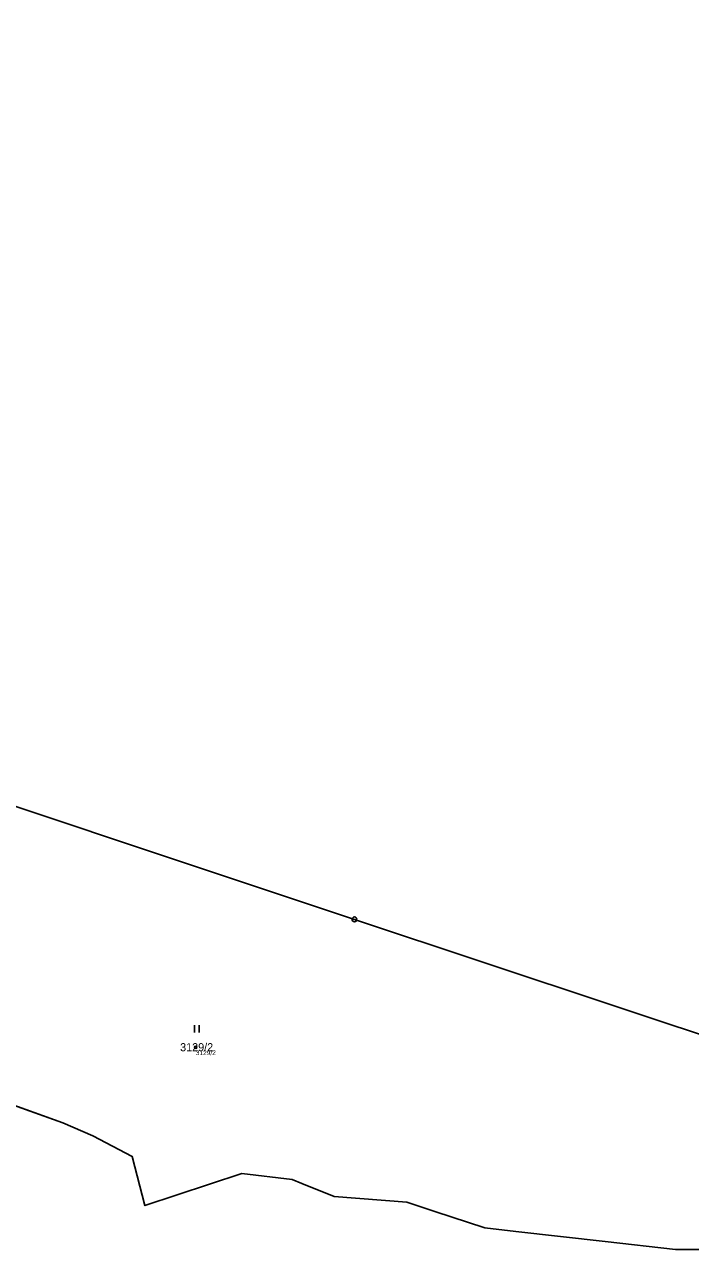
# Model space of a CAD drawing. Extents: x -761891 to -756141, y -1178507 to -1171885.
# Drawn here: x -760542.7 to -760402.6, y -1175712.6 to -1175454.9 of the extents above; entities that cross this region are included whole.
import ezdxf

# ---------------------------------------------------------------- set-up
doc = ezdxf.new("R2010")
doc.units = 0
for name, color, linetype in [('Definiční body', 7, 'Continuous'), ('Hranice parcel', 7, 'Continuous'), ('Parcelní čísla', 7, 'Continuous'), ('Polygon ku', 7, 'Continuous'), ('Polygon parcely', 7, 'Continuous'), ('Značky bodu BP', 7, 'Continuous'), ('Značky kultur', 7, 'Continuous')]:
    doc.layers.add(name, color=color, linetype=linetype)

msp = doc.modelspace()

# ---------------------------------------------------------------- linework, layer by layer
at = {"layer": 'Definiční body'}
msp.add_circle((-760506.66, -1175670.05), 0.25, dxfattribs=at)
at = {"layer": 'Hranice parcel'}
for p, q in [((-760534.65, -1175685.96), (-760580.24, -1175669.67)), ((-760486.42, -1175697.91), (-760496.99, -1175696.64)), ((-760484.36, -1175698.72), (-760486.42, -1175697.91)), ((-760477.52, -1175701.43), (-760484.36, -1175698.72)), ((-760462.29, -1175702.66), (-760477.52, -1175701.43)), ((-760456.4, -1175704.6), (-760462.29, -1175702.66)), ((-760420.51, -1175710.93), (-760439.33, -1175708.81)), ((-760405.75, -1175712.59), (-760420.51, -1175710.93)), ((-760400.29, -1175712.61), (-760405.75, -1175712.59))]:
    msp.add_line(p, q, dxfattribs=at)
for points in [[(-760363.78, -1175679.6), (-760473.28, -1175643.15), (-760584.14, -1175606.25)], [(-760496.99, -1175696.64), (-760517.37, -1175703.37), (-760520.03, -1175693.04), (-760528.32, -1175688.67), (-760534.65, -1175685.96)], [(-760439.33, -1175708.81), (-760445.87, -1175708.07), (-760456.4, -1175704.6)]]:
    msp.add_lwpolyline(points, dxfattribs=at)
at = {"layer": 'Polygon ku'}
msp.add_lwpolyline([(-760580.24, -1175669.67), (-760534.65, -1175685.96), (-760528.32, -1175688.67), (-760520.03, -1175693.04), (-760517.37, -1175703.37), (-760496.99, -1175696.64), (-760486.42, -1175697.91), (-760484.36, -1175698.72), (-760477.52, -1175701.43), (-760462.29, -1175702.66), (-760456.4, -1175704.6), (-760445.87, -1175708.07), (-760439.33, -1175708.81), (-760420.51, -1175710.93), (-760405.75, -1175712.59), (-760400.29, -1175712.61)], dxfattribs=at)
at = {"layer": 'Polygon parcely'}
msp.add_lwpolyline([(-760584.14, -1175606.25), (-760473.28, -1175643.15), (-760363.78, -1175679.6), (-760263.3, -1175587.81), (-760259.1, -1175583.66), (-760250.09, -1175574.04), (-760233.44, -1175559.33), (-760242.21, -1175426.87), (-760260.8, -1175419.92), (-760261.2, -1175418.96), (-760268.83, -1175419.45), (-760270.99, -1175412.35), (-760288.12, -1175363.58), (-760292.27, -1175334.11), (-760288.4, -1175317.27), (-760284.28, -1175295.72), (-760253.73, -1175177.38)], dxfattribs=at)
msp.add_lwpolyline([(-760584.14, -1175606.25), (-760594.34, -1175650.55), (-760596.97, -1175661.97), (-760580.24, -1175669.67), (-760534.65, -1175685.96), (-760528.32, -1175688.67), (-760520.03, -1175693.04), (-760517.37, -1175703.37), (-760496.99, -1175696.64), (-760486.42, -1175697.91), (-760484.36, -1175698.72), (-760477.52, -1175701.43), (-760462.29, -1175702.66), (-760456.4, -1175704.6), (-760445.87, -1175708.07), (-760439.33, -1175708.81), (-760420.51, -1175710.93), (-760405.75, -1175712.59), (-760400.29, -1175712.61), (-760385.85, -1175699.6), (-760372.89, -1175687.92), (-760363.78, -1175679.6), (-760473.28, -1175643.15)], close=True, dxfattribs=at)
at = {"layer": 'Značky bodu BP'}
for radius in [0.5, 0.0303]:
    msp.add_circle((-760473.28, -1175643.15), radius, dxfattribs=at)
at = {"layer": 'Značky kultur'}
for p, q in [((-760506.93, -1175666.93), (-760506.93, -1175665.43)), ((-760505.93, -1175666.93), (-760505.93, -1175665.43))]:
    msp.add_line(p, q, dxfattribs=at)

# ---------------------------------------------------------------- texts
at = {"layer": 'Definiční body'}
msp.add_text('3129/2', height=1, dxfattribs=at).set_placement((-760506.66, -1175671.71))
at = {"layer": 'Parcelní čísla'}
msp.add_text('3129/2', height=1.7, dxfattribs=at).set_placement((-760509.96, -1175670.9))

doc.saveas('drawing.dxf')
